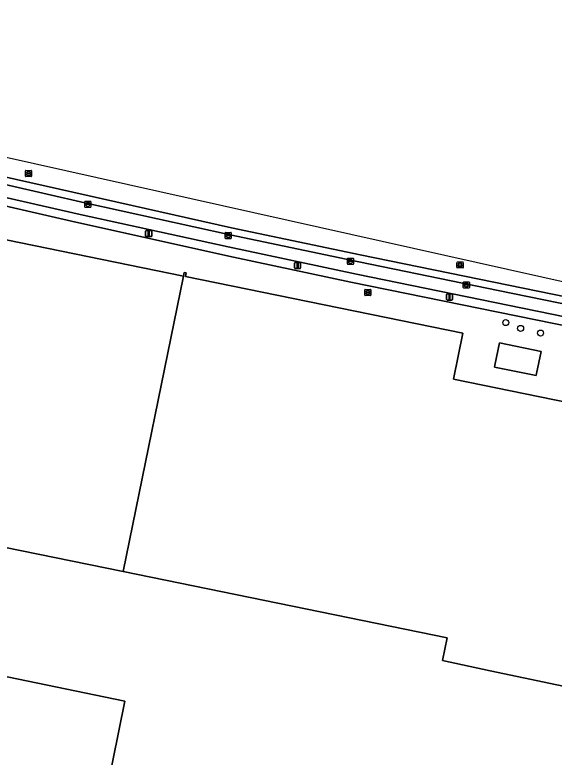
# Model space of a CAD drawing. Extents: x 157692 to 159674, y 381452 to 383291.
# Drawn here: x 158394.3 to 158482.2, y 382981.7 to 383102.8 of the extents above; entities that cross this region are included whole.
import ezdxf

# ---------------------------------------------------------------- set-up
doc = ezdxf.new("R2010")
doc.units = 0
for name, color, linetype in [('IMGEO_Boom', 7, 'Continuous'), ('IMGEO_Erf', 7, 'Continuous'), ('IMGEO_Kolk', 7, 'Continuous'), ('IMGEO_Lichtmast', 7, 'Continuous'), ('IMGEO_Pand', 7, 'Continuous'), ('IMGEO_Parkeervlak_open', 7, 'Continuous'), ('IMGEO_Rijbaan_lokaal_gesloten', 7, 'Continuous'), ('IMGEO_Rioolput', 7, 'Continuous'), ('IMGEO_Terreindeel_open', 7, 'Continuous'), ('IMGEO_Voetpad_open', 7, 'Continuous')]:
    doc.layers.add(name, color=color, linetype=linetype)

msp = doc.modelspace()

# ---------------------------------------------------------------- linework, layer by layer
at = {"layer": 'IMGEO_Boom'}
for centre in [(158474.36, 383052.59), (158476.77, 383051.64), (158480.02, 383050.89)]:
    msp.add_circle(centre, 0.489, dxfattribs=at)
at = {"layer": 'IMGEO_Erf'}
for points in [[(158612.37, 383025.86), (158612.42, 383026.18), (158608.77, 383026.89), (158608.7, 383026.57), (158505.31, 383047.7), (158504.77, 383044.99), (158503.86, 383044.92), (158502.08, 383043.81), (158490.41, 383046.19), (158491.29, 383050.57), (158449.09, 383059.2), (158429.94, 383063.24), (158404.27, 383068.95), (158377.27, 383075.18), (158356.07, 383080.31), (158348.59, 383082.11), (158347.4, 383082.8), (158338.03, 383085.12), (158305.6, 383093.48)], [(158493.54, 382991.2), (158471.79, 382995.79), (158464.05, 382997.44), (158464.82, 383001.17), (158411.97, 383011.97), (158345.31, 383025.6), (158355.16, 383073.8), (158421.82, 383060.18), (158421.94, 383060.76), (158422.24, 383060.69), (158422.12, 383060.12), (158467.35, 383050.87), (158465.82, 383043.38), (158491.61, 383038.08)]]:
    msp.add_lwpolyline(points, dxfattribs=at)
for points in [[(158473.33, 383049.28), (158480.11, 383047.9), (158479.36, 383044.27), (158479.3, 383043.94), (158472.51, 383045.31), (158472.58, 383045.63)], [(158377.43, 383000.36), (158376.96, 382998.11), (158383.57, 382996.73), (158412.27, 382990.82), (158409.3, 382976.31), (158414.6, 382975.23), (158412.42, 382964.59), (158413.59, 382964.35), (158416.98, 382963.66), (158420.32, 382962.98), (158424.69, 382962.1), (158422.02, 382948.95), (158421.02, 382944.05), (158326.92, 382963.3), (158331.32, 382984.82), (158336.22, 382983.83), (158349.94, 382981.03), (158351.3, 382980.75), (158354.73, 382980.05), (158365.04, 382977.96), (158366.49, 382985.05), (158369.46, 382999.64), (158369.92, 383001.9)]]:
    msp.add_lwpolyline(points, close=True, dxfattribs=at)
at = {"layer": 'IMGEO_Kolk'}
for p, q in [((158405.72, 383071.45), (158405.72, 383072.31)), ((158405.8, 383072.38), (158406.65, 383072.38)), ((158406.21, 383072.16), (158406.23, 383072.16)), ((158406.72, 383072.31), (158406.72, 383071.45)), ((158406.65, 383071.38), (158405.8, 383071.38)), ((158405.98, 383071.87), (158405.98, 383071.89)), ((158406.02, 383071.92), (158406.42, 383071.92)), ((158406.42, 383071.84), (158406.02, 383071.84)), ((158406.23, 383071.6), (158406.21, 383071.6)), ((158406.46, 383071.89), (158406.46, 383071.87)), ((158428.61, 383066.36), (158428.61, 383067.21)), ((158428.68, 383067.28), (158429.54, 383067.28)), ((158429.61, 383067.21), (158429.61, 383066.36)), ((158429.54, 383066.28), (158428.68, 383066.28)), ((158428.87, 383066.78), (158428.87, 383066.79)), ((158428.91, 383066.83), (158429.31, 383066.83)), ((158429.31, 383066.74), (158428.91, 383066.74)), ((158429.1, 383067.06), (158429.12, 383067.06)), ((158429.12, 383066.5), (158429.1, 383066.5)), ((158429.35, 383066.79), (158429.35, 383066.78)), ((158448.54, 383062.16), (158448.54, 383063.02)), ((158448.61, 383063.09), (158449.46, 383063.09)), ((158448.79, 383062.58), (158448.79, 383062.6)), ((158449.23, 383062.55), (158448.83, 383062.55)), ((158448.84, 383062.63), (158449.23, 383062.63)), ((158449.02, 383062.87), (158449.05, 383062.87)), ((158449.05, 383062.31), (158449.02, 383062.31)), ((158449.28, 383062.6), (158449.28, 383062.58)), ((158449.54, 383063.02), (158449.54, 383062.16)), ((158449.46, 383062.09), (158448.61, 383062.09)), ((158467.43, 383058.3), (158467.43, 383059.15)), ((158467.5, 383059.22), (158468.35, 383059.22)), ((158467.68, 383058.72), (158467.68, 383058.73)), ((158468.12, 383058.68), (158467.72, 383058.68)), ((158467.73, 383058.77), (158468.13, 383058.77)), ((158467.91, 383059), (158467.94, 383059)), ((158468.17, 383058.73), (158468.17, 383058.72)), ((158468.43, 383059.15), (158468.43, 383058.3)), ((158468.35, 383058.22), (158467.5, 383058.22)), ((158467.94, 383058.44), (158467.91, 383058.44))]:
    msp.add_line(p, q, dxfattribs=at)
for points in [[(158405.72, 383071.45), (158405.72, 383072.31)], [(158405.8, 383072.38), (158406.65, 383072.38)], [(158406.72, 383072.31), (158406.72, 383071.45)], [(158406.65, 383071.38), (158405.8, 383071.38)], [(158428.61, 383066.36), (158428.61, 383067.21)], [(158428.68, 383067.28), (158429.54, 383067.28)], [(158429.61, 383067.21), (158429.61, 383066.36)], [(158429.54, 383066.28), (158428.68, 383066.28)], [(158448.54, 383062.16), (158448.54, 383063.02)], [(158448.61, 383063.09), (158449.46, 383063.09)], [(158449.54, 383063.02), (158449.54, 383062.16)], [(158449.46, 383062.09), (158448.61, 383062.09)], [(158467.43, 383058.3), (158467.43, 383059.15)], [(158467.5, 383059.22), (158468.35, 383059.22)], [(158468.43, 383059.15), (158468.43, 383058.3)], [(158468.35, 383058.22), (158467.5, 383058.22)]]:
    msp.add_lwpolyline(points, dxfattribs=at)
for centre, radius, start, end in [((158405.8, 383072.31), 0.0765, 91.552, 178.448), ((158405.8, 383072.31), 0.0765, 91.552, 178.448), ((158406.65, 383072.31), 0.0765, 1.552, 88.448), ((158406.65, 383072.31), 0.0765, 1.552, 88.448), ((158405.8, 383071.46), 0.0765, 181.552, 268.448), ((158405.8, 383071.46), 0.0765, 181.552, 268.448), ((158406.02, 383071.88), 0.0403, 85.8775, 175.7526), ((158406.02, 383071.87), 0.0366, 178.938, 274.7102), ((158406.43, 383071.89), 0.0386, 1.7309, 96.639), ((158406.42, 383071.88), 0.043, 264.8664, 352.4533), ((158406.65, 383071.46), 0.0765, 271.552, 358.448), ((158406.65, 383071.46), 0.0765, 271.552, 358.448), ((158428.69, 383067.21), 0.0765, 91.552, 178.448), ((158428.69, 383067.21), 0.0765, 91.552, 178.448), ((158429.53, 383067.21), 0.0765, 1.552, 88.448), ((158429.53, 383067.21), 0.0765, 1.552, 88.448), ((158428.69, 383066.36), 0.0765, 181.552, 268.448), ((158428.69, 383066.36), 0.0765, 181.552, 268.448), ((158428.91, 383066.79), 0.0403, 85.8775, 175.7526), ((158428.91, 383066.78), 0.0366, 178.938, 274.7102), ((158429.31, 383066.79), 0.0386, 1.7309, 96.639), ((158429.31, 383066.78), 0.043, 264.8664, 352.4533), ((158429.53, 383066.36), 0.0765, 271.552, 358.448), ((158429.53, 383066.36), 0.0765, 271.552, 358.448), ((158448.61, 383063.01), 0.0765, 91.552, 178.448), ((158448.61, 383063.01), 0.0765, 91.552, 178.448), ((158448.83, 383062.59), 0.0403, 85.8775, 175.7526), ((158448.83, 383062.58), 0.0366, 178.938, 274.7102), ((158449.24, 383062.59), 0.0386, 1.7309, 96.639), ((158449.24, 383062.59), 0.043, 264.8664, 352.4533), ((158449.46, 383063.01), 0.0765, 1.552, 88.448), ((158449.46, 383063.01), 0.0765, 1.552, 88.448), ((158448.61, 383062.16), 0.0765, 181.552, 268.448), ((158448.61, 383062.16), 0.0765, 181.552, 268.448), ((158449.46, 383062.16), 0.0765, 271.552, 358.448), ((158449.46, 383062.16), 0.0765, 271.552, 358.448), ((158467.5, 383059.15), 0.0765, 91.552, 178.448), ((158467.5, 383059.15), 0.0765, 91.552, 178.448), ((158467.73, 383058.73), 0.0403, 85.8775, 175.7526), ((158467.72, 383058.72), 0.0366, 178.938, 274.7102), ((158468.13, 383058.72), 0.043, 264.8664, 352.4533), ((158468.13, 383058.73), 0.0386, 1.7309, 96.639), ((158468.35, 383059.15), 0.0765, 1.552, 88.448), ((158468.35, 383059.15), 0.0765, 1.552, 88.448), ((158467.5, 383058.3), 0.0765, 181.552, 268.448), ((158467.5, 383058.3), 0.0765, 181.552, 268.448), ((158468.35, 383058.3), 0.0765, 271.552, 358.448), ((158468.35, 383058.3), 0.0765, 271.552, 358.448)]:
    msp.add_arc(centre, radius, start, end, dxfattribs=at)
for centre, major_axis, ratio, start_param, end_param in [((158406.21, 383071.88), (-0.387, 0.002), 0.722429, 4.712389, 7.853982), ((158406.23, 383071.88), (-0.39, 0.002), 0.717154, 1.570796, 4.712389), ((158429.1, 383066.78), (-0.387, 0.002), 0.722429, 4.712389, 7.853982), ((158429.12, 383066.78), (-0.39, 0.002), 0.717154, 1.570796, 4.712389), ((158449.02, 383062.59), (-0.387, 0.002), 0.722429, 4.712389, 7.853982), ((158449.05, 383062.59), (-0.39, 0.002), 0.717154, 1.570796, 4.712389), ((158467.91, 383058.72), (-0.387, 0.002), 0.722429, 4.712389, 7.853982), ((158467.94, 383058.72), (-0.39, 0.002), 0.717154, 1.570796, 4.712389)]:
    msp.add_ellipse(centre, major_axis=major_axis, ratio=ratio, start_param=start_param, end_param=end_param, dxfattribs=at)
at = {"layer": 'IMGEO_Lichtmast'}
for p, q in [((158415.64, 383066.71), (158415.64, 383067.51)), ((158415.64, 383067.51), (158415.64, 383066.71)), ((158415.74, 383067.61), (158416.53, 383067.61)), ((158416.53, 383067.61), (158415.74, 383067.61)), ((158416.63, 383067.51), (158416.63, 383066.71)), ((158416.63, 383066.71), (158416.63, 383067.51)), ((158416.53, 383066.61), (158415.74, 383066.61)), ((158415.74, 383066.61), (158416.53, 383066.61)), ((158439.91, 383061.51), (158439.91, 383062.3)), ((158439.91, 383062.3), (158439.91, 383061.51)), ((158440.01, 383062.4), (158440.8, 383062.4)), ((158440.8, 383062.4), (158440.01, 383062.4)), ((158440.9, 383062.3), (158440.9, 383061.51)), ((158440.9, 383061.51), (158440.9, 383062.3)), ((158440.8, 383061.41), (158440.01, 383061.41)), ((158440.01, 383061.41), (158440.8, 383061.41)), ((158464.69, 383056.36), (158464.69, 383057.16)), ((158464.69, 383057.16), (158464.69, 383056.36)), ((158464.79, 383057.26), (158465.58, 383057.26)), ((158465.58, 383057.26), (158464.79, 383057.26)), ((158465.58, 383056.26), (158464.79, 383056.26)), ((158464.79, 383056.26), (158465.58, 383056.26)), ((158465.68, 383057.16), (158465.68, 383056.36)), ((158465.68, 383056.36), (158465.68, 383057.16))]:
    msp.add_line(p, q, dxfattribs=at)
for points in [[(158416.06, 383067.48), (158416.21, 383067.48), (158416.21, 383066.73), (158416.06, 383066.73), (158416.06, 383067.48)], [(158440.33, 383062.28), (158440.48, 383062.28), (158440.48, 383061.53), (158440.33, 383061.53), (158440.33, 383062.28)], [(158465.11, 383057.14), (158465.26, 383057.14), (158465.26, 383056.39), (158465.11, 383056.39), (158465.11, 383057.14)]]:
    msp.add_lwpolyline(points, dxfattribs=at)
for centre, start, end in [((158415.74, 383067.51), 90, 180), ((158415.74, 383067.51), 90, 180), ((158416.53, 383067.51), 0, 90), ((158416.53, 383067.51), 360, 90), ((158415.74, 383066.71), 180, 270), ((158415.74, 383066.71), 180, 270), ((158416.53, 383066.71), 270, 0), ((158416.53, 383066.71), 270, 0), ((158440.01, 383062.3), 90, 180), ((158440.01, 383062.3), 90, 180), ((158440.8, 383062.3), 0, 90), ((158440.8, 383062.3), 360, 90), ((158440.01, 383061.51), 180, 270), ((158440.01, 383061.51), 180, 270), ((158440.8, 383061.51), 270, 0), ((158440.8, 383061.51), 270, 0), ((158464.79, 383057.16), 90, 180), ((158464.79, 383057.16), 90, 180), ((158464.79, 383056.36), 180, 270), ((158464.79, 383056.36), 180, 270), ((158465.58, 383057.16), 0, 90), ((158465.58, 383057.16), 360, 90), ((158465.58, 383056.36), 270, 0), ((158465.58, 383056.36), 270, 0)]:
    msp.add_arc(centre, 0.1, start, end, dxfattribs=at)
at = {"layer": 'IMGEO_Pand'}
msp.add_lwpolyline([(158491.61, 383038.08), (158465.82, 383043.38), (158467.35, 383050.87), (158422.12, 383060.12), (158422.24, 383060.69), (158421.94, 383060.76), (158421.82, 383060.18), (158411.97, 383011.97), (158464.82, 383001.17), (158464.05, 382997.44), (158471.79, 382995.79), (158493.54, 382991.2)], dxfattribs=at)
for points in [[(158472.51, 383045.31), (158479.3, 383043.94), (158479.36, 383044.27), (158480.11, 383047.9), (158473.33, 383049.28), (158472.58, 383045.63)], [(158412.27, 382990.82), (158383.57, 382996.73), (158376.96, 382998.11), (158377.43, 383000.36), (158369.92, 383001.9), (158369.46, 382999.64), (158366.49, 382985.05), (158365.04, 382977.96), (158354.73, 382980.05), (158351.3, 382980.75), (158349.94, 382981.03), (158336.22, 382983.83), (158331.32, 382984.82), (158326.92, 382963.3), (158421.02, 382944.05), (158422.02, 382948.95), (158424.69, 382962.1), (158420.32, 382962.98), (158416.98, 382963.66), (158413.59, 382964.35), (158412.42, 382964.59), (158414.6, 382975.23), (158409.3, 382976.31)]]:
    msp.add_lwpolyline(points, close=True, dxfattribs=at)
at = {"layer": 'IMGEO_Parkeervlak_open'}
for points in [[(158673.08, 383016.92), (158473.13, 383057.84), (158450.39, 383062.5), (158429.4, 383066.9), (158405.71, 383072.14), (158387.25, 383076.38), (158364.78, 383081.73)], [(158389.43, 383073.77), (158404.96, 383070.23), (158429.09, 383064.93), (158450.01, 383060.48), (158472.55, 383055.87), (158527.49, 383044.63)]]:
    msp.add_lwpolyline(points, dxfattribs=at)
at = {"layer": 'IMGEO_Rijbaan_lokaal_gesloten'}
for points in [[(158678.79, 383018.8), (158500.68, 383055.41), (158288.73, 383102.8), (158288.73, 383102.8), (158292.47, 383101.77), (158309.67, 383097.01), (158320.18, 383094.19), (158365.06, 383082.9), (158387.52, 383077.54), (158429.65, 383068.07), (158450.64, 383063.67), (158673.31, 383018.09), (158678.43, 383017.07)], [(158450.64, 383063.67), (158429.65, 383068.07), (158387.52, 383077.54), (158365.06, 383082.9), (158320.18, 383094.19), (158309.67, 383097.01), (158292.47, 383101.77), (158292.09, 383100.61), (158306.42, 383096.63), (158309.36, 383095.85), (158319.88, 383093.03), (158348.07, 383085.89), (158356.85, 383083.73), (158364.78, 383081.73), (158387.25, 383076.38), (158405.71, 383072.14), (158429.4, 383066.9), (158450.39, 383062.5), (158473.13, 383057.84), (158673.08, 383016.92), (158673.18, 383016.9), (158678.19, 383015.89), (158678.43, 383017.07), (158673.31, 383018.09)]]:
    msp.add_lwpolyline(points, close=True, dxfattribs=at)
at = {"layer": 'IMGEO_Rioolput'}
for p, q in [((158396.05, 383076.49), (158396.05, 383077.34)), ((158396.12, 383077.41), (158396.97, 383077.41)), ((158396.3, 383076.91), (158396.3, 383076.92)), ((158396.74, 383076.87), (158396.34, 383076.87)), ((158396.35, 383076.96), (158396.75, 383076.96)), ((158396.53, 383077.19), (158396.56, 383077.19)), ((158396.79, 383076.92), (158396.79, 383076.91)), ((158397.05, 383077.34), (158397.05, 383076.49)), ((158396.97, 383076.41), (158396.12, 383076.41)), ((158396.56, 383076.63), (158396.53, 383076.63)), ((158466.4, 383061.57), (158466.4, 383062.42)), ((158466.48, 383062.5), (158467.33, 383062.5)), ((158466.89, 383062.28), (158466.92, 383062.28)), ((158467.4, 383062.42), (158467.4, 383061.57)), ((158467.33, 383061.5), (158466.48, 383061.5)), ((158466.66, 383061.99), (158466.66, 383062)), ((158467.1, 383061.95), (158466.7, 383061.95)), ((158466.71, 383062.04), (158467.1, 383062.04)), ((158466.91, 383061.72), (158466.89, 383061.72)), ((158467.15, 383062), (158467.15, 383061.99)), ((158451.38, 383057.08), (158451.38, 383057.93)), ((158451.45, 383058), (158452.3, 383058)), ((158451.64, 383057.5), (158451.64, 383057.51)), ((158451.68, 383057.55), (158452.08, 383057.55)), ((158452.07, 383057.46), (158451.68, 383057.46)), ((158451.87, 383057.78), (158451.89, 383057.78)), ((158452.12, 383057.51), (158452.12, 383057.5)), ((158452.38, 383057.93), (158452.38, 383057.08)), ((158452.3, 383057), (158451.45, 383057)), ((158451.89, 383057.22), (158451.86, 383057.22))]:
    msp.add_line(p, q, dxfattribs=at)
for points in [[(158396.05, 383076.49), (158396.05, 383077.34)], [(158396.12, 383077.41), (158396.97, 383077.41)], [(158397.05, 383077.34), (158397.05, 383076.49)], [(158396.97, 383076.41), (158396.12, 383076.41)], [(158466.4, 383061.57), (158466.4, 383062.42)], [(158466.48, 383062.5), (158467.33, 383062.5)], [(158467.4, 383062.42), (158467.4, 383061.57)], [(158467.33, 383061.5), (158466.48, 383061.5)], [(158451.38, 383057.08), (158451.38, 383057.93)], [(158451.45, 383058), (158452.3, 383058)], [(158452.38, 383057.93), (158452.38, 383057.08)], [(158452.3, 383057), (158451.45, 383057)]]:
    msp.add_lwpolyline(points, dxfattribs=at)
for centre, radius, start, end in [((158396.12, 383077.34), 0.0765, 91.552, 178.448), ((158396.12, 383077.34), 0.0765, 91.552, 178.448), ((158396.35, 383076.92), 0.0403, 85.8775, 175.7526), ((158396.34, 383076.91), 0.0366, 178.938, 274.7102), ((158396.75, 383076.91), 0.043, 264.8664, 352.4533), ((158396.75, 383076.92), 0.0386, 1.7309, 96.639), ((158396.97, 383077.34), 0.0765, 1.552, 88.448), ((158396.97, 383077.34), 0.0765, 1.552, 88.448), ((158396.12, 383076.49), 0.0765, 181.552, 268.448), ((158396.12, 383076.49), 0.0765, 181.552, 268.448), ((158396.97, 383076.49), 0.0765, 271.552, 358.448), ((158396.97, 383076.49), 0.0765, 271.552, 358.448), ((158466.48, 383062.42), 0.0765, 91.552, 178.448), ((158466.48, 383062.42), 0.0765, 91.552, 178.448), ((158467.33, 383062.42), 0.0765, 1.552, 88.448), ((158467.33, 383062.42), 0.0765, 1.552, 88.448), ((158466.48, 383061.57), 0.0765, 181.552, 268.448), ((158466.48, 383061.57), 0.0765, 181.552, 268.448), ((158466.7, 383062), 0.0403, 85.8775, 175.7526), ((158466.7, 383061.99), 0.0366, 178.938, 274.7102), ((158467.11, 383062), 0.0386, 1.7309, 96.639), ((158467.1, 383062), 0.043, 264.8664, 352.4533), ((158467.33, 383061.57), 0.0765, 271.552, 358.448), ((158467.33, 383061.57), 0.0765, 271.552, 358.448), ((158451.45, 383057.93), 0.0765, 91.552, 178.448), ((158451.45, 383057.93), 0.0765, 91.552, 178.448), ((158451.68, 383057.51), 0.0403, 85.8775, 175.7526), ((158451.67, 383057.5), 0.0366, 178.938, 274.7102), ((158452.08, 383057.5), 0.043, 264.8664, 352.4533), ((158452.08, 383057.51), 0.0386, 1.7309, 96.639), ((158452.3, 383057.93), 0.0765, 1.552, 88.448), ((158452.3, 383057.93), 0.0765, 1.552, 88.448), ((158451.45, 383057.08), 0.0765, 181.552, 268.448), ((158451.45, 383057.08), 0.0765, 181.552, 268.448), ((158452.3, 383057.08), 0.0765, 271.552, 358.448), ((158452.3, 383057.08), 0.0765, 271.552, 358.448)]:
    msp.add_arc(centre, radius, start, end, dxfattribs=at)
for centre, major_axis, ratio, start_param, end_param in [((158396.53, 383076.91), (-0.387, 0.002), 0.722429, 4.712389, 7.853982), ((158396.56, 383076.91), (-0.39, 0.002), 0.717154, 1.570796, 4.712389), ((158466.89, 383062), (-0.387, 0.002), 0.722429, 4.712389, 7.853982), ((158466.91, 383062), (-0.39, 0.002), 0.717154, 1.570796, 4.712389), ((158451.86, 383057.5), (-0.387, 0.002), 0.722429, 4.712389, 7.853982), ((158451.89, 383057.5), (-0.39, 0.002), 0.717154, 1.570796, 4.712389)]:
    msp.add_ellipse(centre, major_axis=major_axis, ratio=ratio, start_param=start_param, end_param=end_param, dxfattribs=at)
at = {"layer": 'IMGEO_Terreindeel_open'}
msp.add_lwpolyline([(158421.82, 383060.18), (158355.16, 383073.8), (158345.31, 383025.6), (158411.97, 383011.97)], close=True, dxfattribs=at)
at = {"layer": 'IMGEO_Voetpad_open'}
for points in [[(158364.78, 383081.73), (158356.85, 383083.73), (158356.07, 383080.31), (158377.27, 383075.18), (158404.27, 383068.95), (158429.94, 383063.24), (158449.09, 383059.2), (158491.29, 383050.57), (158490.41, 383046.19), (158502.08, 383043.81), (158503.86, 383044.92), (158504.77, 383044.99), (158505.31, 383047.7), (158608.7, 383026.57), (158608.77, 383026.89), (158612.42, 383026.18), (158612.37, 383025.86), (158675.64, 383012.95), (158677.43, 383012.59)], [(158527.49, 383044.63), (158472.55, 383055.87), (158450.01, 383060.48), (158429.09, 383064.93), (158404.96, 383070.23), (158389.43, 383073.77)]]:
    msp.add_lwpolyline(points, dxfattribs=at)

doc.saveas('drawing.dxf')
